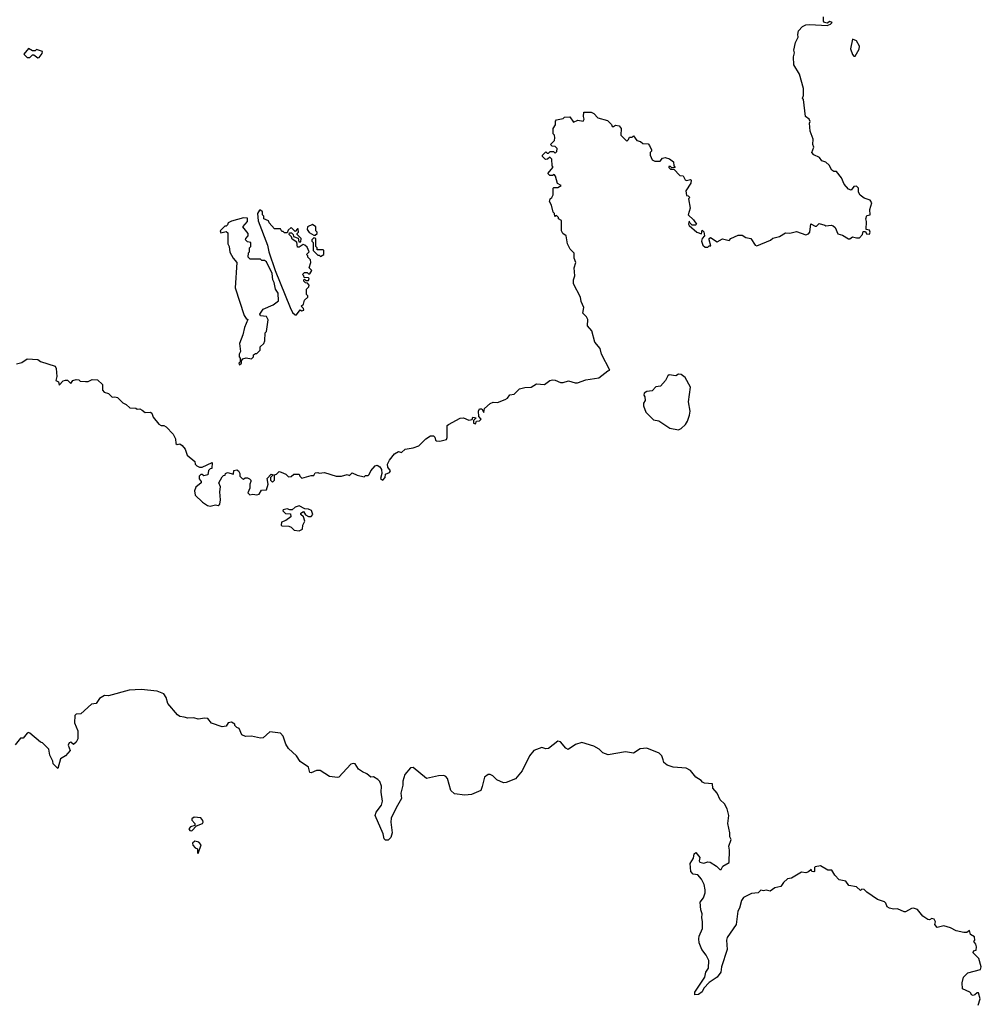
# Model space of a CAD drawing. Extents: x 2494118 to 2687960, y 757339 to 915227.
# Tile 268 of 364: x 2584179 to 2591427, y 894822 to 902246. Entities that reach past the tile are written whole.
import ezdxf

# ---------------------------------------------------------------- set-up
doc = ezdxf.new("R2010")
doc.units = 0

msp = doc.modelspace()

# ---------------------------------------------------------------- linework, layer by layer
at = {"layer": '0CON20XD'}
for points in [[(2587676.4, 899283.6), (2587682.5, 899315), (2587725, 899352.5), (2587747, 899363), (2587779.3, 899360.7), (2587837.7, 899382.3), (2587855, 899392.5), (2587873, 899417), (2587906.4, 899423.6), (2587945, 899463.3), (2587985, 899474), (2588035, 899476.2), (2588075, 899501.2), (2588135, 899496.2), (2588175, 899526.7), (2588195, 899530), (2588215, 899528.8), (2588255, 899511.2), (2588275, 899511.2), (2588315, 899523.8), (2588365, 899506.7), (2588383, 899507), (2588445, 899531.2), (2588543.9, 899546.1), (2588611.7, 899598.3), (2588627, 899603), (2588563.3, 899725), (2588555, 899767.5), (2588514.1, 899814.1), (2588490.7, 899900.7), (2588458.3, 899938.3), (2588460, 899985), (2588450, 900005), (2588423, 900033), (2588430, 900075), (2588410.7, 900120.7), (2588406.7, 900155), (2588353.3, 900255), (2588352.5, 900285), (2588363.3, 900315), (2588357.5, 900375), (2588370, 900415), (2588358.3, 900448.3), (2588357.5, 900485), (2588326.7, 900516.7), (2588307.5, 900555), (2588297, 900617), (2588272.5, 900635), (2588263.3, 900655), (2588261.7, 900731.7), (2588240, 900745), (2588240, 900755), (2588225, 900770), (2588211.7, 900761.7), (2588210, 900785), (2588200, 900795), (2588187.5, 900847.5), (2588172.5, 900875), (2588177.5, 900895), (2588190, 900905), (2588200, 900925), (2588200, 900975), (2588205, 900980), (2588235, 900980), (2588260, 900995), (2588231.7, 901011.7), (2588217, 901067), (2588208.3, 901078.3), (2588195, 901070), (2588175, 901070), (2588160, 901085), (2588200, 901135), (2588192.5, 901145), (2588190, 901195), (2588175, 901210), (2588157, 901193), (2588140.7, 901190.7), (2588120, 901215), (2588120, 901225), (2588145, 901250), (2588155, 901240), (2588165, 901240), (2588178.3, 901251.7), (2588201.7, 901251.7), (2588215, 901240), (2588227, 901253), (2588230, 901275), (2588215, 901290), (2588193, 901293), (2588180, 901305), (2588210, 901335), (2588212.5, 901355), (2588210, 901375), (2588200, 901385), (2588200, 901425), (2588217, 901453), (2588218.3, 901481.7), (2588225, 901490), (2588275, 901500), (2588285, 901510), (2588325, 901512.5), (2588353, 901473), (2588385, 901487.5), (2588425, 901480), (2588432.5, 901495), (2588427.5, 901515), (2588431.7, 901548.3), (2588485, 901547.5), (2588505, 901537.5), (2588536.4, 901506.4), (2588610, 901485), (2588640, 901455), (2588645, 901440), (2588655, 901440), (2588668.3, 901451.7), (2588696.4, 901446.4), (2588712.5, 901425), (2588710, 901375), (2588755, 901330), (2588768.3, 901341.7), (2588775, 901360), (2588795, 901360), (2588805, 901370), (2588830, 901335), (2588857, 901327), (2588875, 901312.5), (2588915, 901310), (2588927, 901297), (2588940, 901265), (2588940, 901255), (2588930, 901245), (2588930, 901225), (2588945, 901190), (2588965, 901180), (2589005, 901180), (2589025, 901202.5), (2589043, 901207), (2589077, 901197), (2589107.5, 901175), (2589110, 901145), (2589118.3, 901131.7), (2589095, 901130), (2589085, 901140), (2589071.7, 901138.3), (2589071.7, 901131.7), (2589085, 901120), (2589108.3, 901118.3), (2589155, 901070), (2589178.3, 901068.3), (2589195, 901037.5), (2589205, 901032.5), (2589235, 901040), (2589240, 901035), (2589236.7, 901013.3), (2589200, 900955), (2589205, 900920), (2589218.3, 900918.3), (2589230, 900905), (2589220, 900895), (2589232.5, 900825), (2589217.5, 900775), (2589257.7, 900737.7), (2589280, 900705), (2589273, 900697), (2589247.5, 900697.5), (2589231.7, 900711.7), (2589225, 900727.5), (2589220, 900705), (2589223.6, 900693.6), (2589283.3, 900643.3), (2589317.5, 900632.5), (2589321.7, 900658.3), (2589335, 900647.5), (2589340, 900615), (2589323, 900597), (2589317.5, 900575), (2589327.5, 900545), (2589345, 900530), (2589365, 900530), (2589375, 900540), (2589388.3, 900541.7), (2589376.7, 900585), (2589376.7, 900595), (2589385, 900603.3), (2589435, 900571.2), (2589475, 900592.5), (2589525, 900580), (2589540, 900595), (2589595, 900620), (2589625, 900620), (2589653, 900603), (2589690, 900595), (2589722.5, 900545), (2589735, 900540), (2589837, 900583), (2589855, 900597.5), (2589905, 900610), (2589950.7, 900639.3), (2589983, 900637), (2590035, 900650), (2590105, 900622.5), (2590125, 900632.5), (2590133.3, 900645), (2590142.5, 900707.5), (2590175, 900690), (2590185, 900690), (2590205, 900710), (2590246.7, 900696.7), (2590255, 900692.5), (2590295, 900696.7), (2590310.7, 900690.7), (2590325, 900680), (2590345, 900632.5), (2590381.7, 900621.7), (2590425, 900593.3), (2590435, 900592.5), (2590455, 900607.5), (2590485, 900600), (2590508.3, 900601.7), (2590530, 900625), (2590535, 900650), (2590555, 900650), (2590561.7, 900631.7), (2590585, 900630), (2590590, 900645), (2590585, 900660), (2590560, 900665), (2590562.5, 900725), (2590557.5, 900745), (2590565, 900770), (2590590, 900775), (2590587.5, 900815), (2590602.5, 900865), (2590590, 900885), (2590545, 900900), (2590513.6, 900923.6), (2590500, 900945), (2590500, 900975), (2590485, 900990), (2590465, 900987.5), (2590445, 900960), (2590425, 900967.5), (2590393.3, 901005), (2590373.6, 901053.6), (2590335, 901100), (2590315, 901100), (2590300.7, 901110.7), (2590278.8, 901148.8), (2590255, 901172.5), (2590225, 901182.5), (2590206.4, 901206.4), (2590165, 901226.7), (2590150, 901245), (2590163.3, 901285), (2590157.5, 901305), (2590160, 901345), (2590136.2, 901405), (2590132.5, 901465), (2590137, 901477), (2590130, 901495), (2590102.5, 901515), (2590087.5, 901645), (2590080, 901655), (2590087.5, 901675), (2590086.4, 901726.4), (2590057.5, 901835), (2590012.5, 901905), (2590010, 901965), (2590017.5, 901995), (2590012.5, 902015), (2590026.7, 902075), (2590046.7, 902115), (2590043.3, 902135), (2590048.3, 902161.7), (2590080, 902195), (2590105, 902206.2), (2590135, 902210), (2590265, 902201.2), (2590288.8, 902211.2), (2590302.5, 902225), (2590285, 902232.5), (2590265, 902220), (2590244, 902224), (2590236.7, 902235), (2590237, 902267)], [(2590475, 901970), (2590507, 902023), (2590507.5, 902045), (2590486.4, 902086.4), (2590455, 902100), (2590440, 902025), (2590455, 901982.5), (2590465, 901970), (2590475, 901970)], [(2584315, 901957.5), (2584325, 901960), (2584348.3, 901991.7), (2584350, 902005), (2584305, 902020), (2584295, 902010), (2584275, 902010), (2584245, 902027.5), (2584210, 901985), (2584235, 901960), (2584255, 901960), (2584275, 901980), (2584285, 901980), (2584315, 901957.5)], [(2586265, 900020), (2586291.7, 900058.3), (2586305, 900050), (2586320, 900055), (2586318.3, 900068.3), (2586300, 900085), (2586318.3, 900101.7), (2586325, 900130), (2586350, 900155), (2586350, 900165), (2586340, 900175), (2586340, 900215), (2586358.3, 900231.7), (2586360, 900245), (2586348.3, 900258.3), (2586331.7, 900261.7), (2586320, 900275), (2586320, 900285), (2586325, 900290), (2586335, 900280), (2586355, 900280), (2586360, 900295), (2586355, 900300), (2586321.7, 900301.7), (2586320, 900315), (2586310, 900325), (2586325, 900340), (2586345, 900340), (2586355, 900330), (2586365, 900330), (2586380, 900355), (2586360, 900375), (2586372.5, 900415), (2586370, 900435), (2586350, 900455), (2586350, 900465), (2586340, 900475), (2586360, 900495), (2586345, 900530), (2586327, 900547), (2586315, 900550), (2586285, 900530), (2586271.7, 900531.7), (2586268.3, 900568.3), (2586231.7, 900591.7), (2586228.3, 900608.3), (2586210, 900625), (2586211.7, 900638.3), (2586228.3, 900638.3), (2586240, 900625), (2586241.7, 900611.7), (2586278.3, 900598.3), (2586281.7, 900571.7), (2586298.3, 900571.7), (2586300, 900595), (2586270, 900625), (2586270, 900635), (2586280, 900645), (2586278.3, 900668.3), (2586271.7, 900668.3), (2586255, 900650), (2586225, 900680), (2586201.7, 900658.3), (2586195, 900640), (2586175, 900640), (2586165, 900650), (2586155, 900650), (2586145, 900670), (2586098.3, 900668.3), (2586060, 900715), (2586055, 900730), (2586020, 900745), (2586020, 900765), (2586010, 900775), (2586008.3, 900798.3), (2585995, 900810), (2585985, 900810), (2585970, 900785), (2585975, 900730), (2586047.5, 900545), (2586056.7, 900495), (2586103.6, 900353.6), (2586217.5, 900075), (2586235, 900037.5), (2586255, 900020), (2586265, 900020)], [(2585835, 899642.5), (2585850, 899655), (2585850, 899675), (2585861.7, 899688.3), (2585885, 899697.5), (2585925, 899690), (2585940, 899705), (2585941.7, 899718.3), (2585955, 899730), (2585965, 899730), (2585990, 899755), (2585991.7, 899778.3), (2586020, 899805), (2586027.5, 899825), (2586030, 899885), (2586040, 899895), (2586051.7, 899981.7), (2586038.3, 900008.3), (2585995, 900012.5), (2585987.5, 900025), (2586015, 900062.5), (2586090, 900095), (2586130, 900125), (2586127.5, 900185), (2586107.5, 900215), (2586097.5, 900265), (2586087.5, 900285), (2586081.7, 900331.7), (2586039.3, 900419.3), (2586025, 900430), (2586005, 900430), (2585995, 900440), (2585915, 900440), (2585900, 900455), (2585903, 900487), (2585910, 900495), (2585910, 900525), (2585920, 900535), (2585920, 900565), (2585895, 900570), (2585880, 900585), (2585883, 900597), (2585900, 900615), (2585900, 900635), (2585860, 900685), (2585897, 900723), (2585895, 900750), (2585865, 900752.5), (2585775, 900727.5), (2585750, 900715), (2585745, 900700), (2585735, 900690), (2585725, 900690), (2585690, 900655), (2585695, 900640), (2585735, 900650), (2585748.3, 900638.3), (2585747.5, 900555), (2585757, 900537), (2585763, 900493), (2585787, 900447), (2585816.4, 900416.4), (2585803.6, 900223.6), (2585870, 900015), (2585885, 899992.5), (2585897.5, 899985), (2585873.8, 899925), (2585860.7, 899869.3), (2585836.7, 899805), (2585842.5, 899745), (2585832.5, 899725), (2585833, 899703), (2585840, 899695), (2585840, 899665), (2585830, 899655), (2585835, 899642.5)], [(2586405, 900620), (2586420, 900635), (2586420, 900645), (2586410, 900655), (2586410, 900685), (2586385, 900702.5), (2586347.5, 900685), (2586346.7, 900665), (2586360.5, 900640.5), (2586395, 900620), (2586405, 900620)], [(2586445, 900460), (2586470, 900475), (2586470, 900505), (2586465, 900510), (2586421.7, 900511.7), (2586420, 900525), (2586410, 900535), (2586410, 900595), (2586395, 900600), (2586380, 900585), (2586380, 900575), (2586390, 900565), (2586390, 900505), (2586425, 900470), (2586435, 900470), (2586445, 900460)], [(2584155, 899650), (2584195, 899660), (2584235, 899690), (2584315, 899683.3), (2584335, 899670), (2584445, 899632.5), (2584453.3, 899615), (2584457.5, 899555), (2584450, 899525), (2584470, 899515), (2584475, 899490), (2584506.2, 899523.8), (2584525, 899528.8), (2584538.3, 899528.3), (2584565, 899502.5), (2584580, 899525), (2584605, 899532.5), (2584625, 899530), (2584635, 899520), (2584675, 899517.5), (2584695, 899517.5), (2584725, 899532.5), (2584765, 899530), (2584803.3, 899495), (2584803.6, 899453.6), (2584815, 899437.5), (2584847, 899427), (2584875, 899400), (2584895, 899402.5), (2584915, 899396.7), (2584955, 899357.5), (2584980, 899345), (2585008.3, 899318.3), (2585055, 899317.5), (2585065, 899310), (2585085, 899312.5), (2585100.8, 899300.8), (2585125, 899283.3), (2585165, 899286.7), (2585175, 899280), (2585185, 899250), (2585227, 899197), (2585245, 899187.5), (2585265, 899187.5), (2585282.5, 899175), (2585335, 899120), (2585352.5, 899085), (2585355, 899050), (2585365, 899042.5), (2585387, 899047), (2585402.5, 899035), (2585427, 899007), (2585441.7, 898961.7), (2585500, 898915), (2585502.5, 898895), (2585515, 898882.5), (2585533, 898873), (2585555, 898872.5), (2585628.3, 898908.3), (2585627, 898863), (2585615, 898860), (2585603, 898847), (2585596.4, 898813.6), (2585567, 898807), (2585555, 898817.5), (2585545, 898817.5), (2585532.5, 898805), (2585532.5, 898785), (2585547.5, 898765), (2585547, 898753), (2585507.5, 898722.5), (2585497, 898693), (2585500.7, 898660.7), (2585557, 898607), (2585595, 898582.5), (2585615, 898577.5), (2585655, 898587.5), (2585675, 898582.5), (2585687, 898593), (2585693.3, 898625), (2585687.5, 898685), (2585692.5, 898725), (2585680, 898755), (2585705, 898800), (2585715, 898810), (2585728.3, 898811.7), (2585730, 898825), (2585745, 898832.5), (2585790, 898820), (2585793.6, 898846.4), (2585815, 898852.5), (2585827.5, 898845), (2585837.5, 898825), (2585837.5, 898805), (2585855, 898787.5), (2585865, 898782.5), (2585878.3, 898791.7), (2585895, 898792.5), (2585910, 898785), (2585920, 898775), (2585920, 898765), (2585912.5, 898745), (2585912.5, 898715), (2585898.3, 898678.3), (2585913.6, 898663.6), (2585935, 898667.5), (2585965, 898662.5), (2585982.5, 898667.5), (2586001.7, 898698.3), (2586038.3, 898701.7), (2586052.5, 898745), (2586043, 898787), (2586075, 898820), (2586090, 898815), (2586070, 898795), (2586070, 898775), (2586085, 898760), (2586100, 898775), (2586100, 898815), (2586115, 898820), (2586135, 898840), (2586150, 898835), (2586185, 898820), (2586205, 898800), (2586225, 898802.5), (2586245, 898820), (2586285, 898820), (2586290, 898805), (2586305, 898790), (2586375, 898810), (2586395, 898810), (2586405, 898830), (2586425, 898832.5), (2586435, 898827.5), (2586475, 898832.5), (2586565, 898803.8), (2586605, 898803.3), (2586647, 898817), (2586665, 898810), (2586685, 898830), (2586723, 898813), (2586775, 898800), (2586785, 898810), (2586805, 898810), (2586813, 898817), (2586825, 898843.3), (2586858.6, 898881.4), (2586873.6, 898886.4), (2586894, 898875), (2586906.2, 898855), (2586907.5, 898825), (2586897, 898787), (2586916.4, 898773.6), (2586932.5, 898795), (2586935, 898820), (2586965, 898832.5), (2586972.5, 898845), (2586952.3, 898872.3), (2586952, 898895), (2586966.2, 898925), (2587005, 898973.3), (2587035, 898990), (2587057, 898983), (2587085, 899007.5), (2587145, 899016.7), (2587187, 899033), (2587240, 899085), (2587275, 899107.5), (2587298.3, 899108.3), (2587307.5, 899097.5), (2587312.5, 899075), (2587320.7, 899070.7), (2587345, 899067.5), (2587395, 899080), (2587400, 899095), (2587400, 899185), (2587410, 899195), (2587498.3, 899241.7), (2587525, 899243.3), (2587565, 899227.5), (2587588.3, 899231.7), (2587595, 899250), (2587620, 899245), (2587600, 899225), (2587600, 899205), (2587615, 899200), (2587621.7, 899218.3), (2587645, 899222.5), (2587657.5, 899235), (2587640, 899255), (2587636.7, 899295), (2587645, 899312.5), (2587663, 899313), (2587676.4, 899283.6)], [(2589145, 899153.3), (2589165, 899163.3), (2589196.7, 899195), (2589211.7, 899218.3), (2589226.2, 899265), (2589233.3, 899295), (2589220, 899365), (2589235.8, 899475), (2589195, 899547.5), (2589165, 899570), (2589145, 899572.5), (2589125, 899561.2), (2589075, 899567.5), (2589065, 899560), (2589047.5, 899525), (2589008.3, 899481.7), (2588973, 899477), (2588945, 899447.5), (2588905, 899442.5), (2588885, 899430), (2588882.5, 899415), (2588891.7, 899401.7), (2588892.5, 899375), (2588880, 899355), (2588880, 899335), (2588897, 899287), (2588955, 899230), (2588995, 899222.5), (2589080, 899165), (2589145, 899153.3)], [(2586285, 898392.5), (2586310, 898405), (2586312.5, 898435), (2586327.5, 898465), (2586317, 898497), (2586297.5, 898515), (2586297.5, 898525), (2586317, 898537), (2586333, 898513), (2586355, 898500), (2586375, 898500), (2586387.5, 898515), (2586377.5, 898545), (2586355, 898556.7), (2586328.3, 898558.3), (2586285, 898580), (2586255, 898570), (2586231.7, 898551.7), (2586215, 898550), (2586195, 898557.5), (2586165, 898550), (2586161.7, 898541.7), (2586183, 898523), (2586220, 898520), (2586221.7, 898498.3), (2586185, 898470), (2586151.7, 898458.3), (2586150, 898435), (2586155, 898430), (2586207, 898427), (2586225, 898420), (2586248.3, 898398.3), (2586285, 898392.5)], [(2590071.7, 895818.3), (2589995, 895772.5), (2589965, 895767.5), (2589935, 895740), (2589915, 895710), (2589870.5, 895699.5), (2589835, 895675.8), (2589805, 895683.8), (2589785, 895678.8), (2589765, 895682.5), (2589746, 895664), (2589695, 895658.8), (2589635, 895626.7), (2589620, 895605), (2589603.9, 895546.1), (2589591.2, 895525), (2589580, 895425), (2589511.2, 895325), (2589506.2, 895305), (2589510, 895235), (2589467.5, 895105), (2589463.3, 895065), (2589435, 895027.5), (2589375, 894985.8), (2589335.7, 894945), (2589322.2, 894917.8), (2589295, 894896.1), (2589266.7, 894895), (2589266.7, 894915), (2589341.7, 895028.3), (2589350.4, 895065), (2589370, 895095), (2589373.8, 895153.8), (2589354.1, 895194.1), (2589320, 895235), (2589300, 895285), (2589296.7, 895315), (2589301.2, 895335), (2589325.8, 895394.2), (2589324.2, 895445.8), (2589319.2, 895475), (2589323.8, 895505), (2589313.3, 895535), (2589307, 895593), (2589332.5, 895625), (2589346.4, 895663.6), (2589346.2, 895685), (2589336.7, 895725), (2589316.7, 895765), (2589289.3, 895799.3), (2589255, 895803.8), (2589236.7, 895825), (2589233.3, 895885), (2589257.5, 895925), (2589263, 895957), (2589275, 895967.5), (2589305, 895930), (2589300, 895905), (2589304.2, 895894.2), (2589335, 895887.5), (2589365, 895896), (2589384.1, 895894.1), (2589430, 895865), (2589455, 895840), (2589465, 895840), (2589477.5, 895865), (2589525, 895892.5), (2589528.8, 895985), (2589523.3, 896015), (2589542.5, 896065), (2589532.5, 896085), (2589532.5, 896115), (2589516.2, 896185), (2589523.8, 896245), (2589510, 896295), (2589490, 896335), (2589457.5, 896365), (2589436.7, 896415), (2589403, 896453), (2589400, 896485), (2589340.7, 896490.7), (2589325, 896497.5), (2589315, 896510), (2589273.8, 896535), (2589235.7, 896585.7), (2589201.7, 896601.7), (2589105, 896611.5), (2589060, 896625), (2589034.6, 896644.6), (2589029.1, 896665), (2589017.9, 896695), (2588998.1, 896715), (2588905, 896753.8), (2588855, 896748.2), (2588805, 896715.6), (2588745, 896727.1), (2588615, 896704.2), (2588575, 896718), (2588547.5, 896745), (2588505, 896769.2), (2588415, 896797.1), (2588368.5, 896781.5), (2588313.9, 896743.9), (2588295, 896753.3), (2588255, 896802.5), (2588235, 896806), (2588165, 896751.2), (2588145, 896747.5), (2588115, 896758.8), (2588054.3, 896735), (2588022.2, 896695), (2587966.9, 896583.1), (2587916.4, 896523.6), (2587845, 896494.5), (2587825, 896493.1), (2587774.4, 896514.4), (2587745, 896546), (2587725, 896556), (2587710, 896555), (2587681.2, 896535), (2587665.6, 896464.4), (2587655, 896434), (2587585, 896404.3), (2587535, 896398.6), (2587455, 896408.8), (2587428.8, 896435), (2587402.9, 896525), (2587390.2, 896540.2), (2587375, 896546.5), (2587335, 896546.2), (2587245, 896526), (2587145, 896606.7), (2587123.9, 896606.1), (2587081.2, 896555), (2587066, 896505), (2587066, 896475), (2587051.2, 896415), (2587057.5, 896375), (2587016, 896305), (2586979.2, 896225), (2586975.7, 896195), (2586985.8, 896115), (2586975, 896080), (2586955, 896060), (2586935, 896060), (2586925, 896070), (2586917.3, 896107.3), (2586858.1, 896245), (2586865, 896270), (2586906.7, 896323.3), (2586914.3, 896355), (2586902.4, 896422.4), (2586906.4, 896466.4), (2586892.7, 896502.7), (2586878.3, 896518.3), (2586846.4, 896536.4), (2586825, 896536.2), (2586795, 896561.2), (2586762.5, 896575), (2586733.3, 896595), (2586706.2, 896636.2), (2586695, 896638.8), (2586675, 896633.8), (2586585, 896536.2), (2586575, 896532), (2586515, 896540.8), (2586444.1, 896585.9), (2586415.9, 896585.9), (2586375, 896568.8), (2586365, 896570), (2586355, 896610), (2586293.4, 896653.4), (2586265, 896695.8), (2586205, 896750.8), (2586185.5, 896785), (2586165.5, 896845), (2586145, 896865.6), (2586065, 896876.7), (2586015, 896832.5), (2585995, 896830), (2585925, 896843.8), (2585881.7, 896841.7), (2585852.5, 896855), (2585833, 896903), (2585815, 896910), (2585800, 896925), (2585800, 896935), (2585775, 896950), (2585750, 896945), (2585735, 896920), (2585705, 896913.3), (2585625, 896942.5), (2585597, 896977), (2585575, 896980), (2585525, 896972.5), (2585492, 896982), (2585445, 896980.6), (2585417.2, 896987.2), (2585385, 896993.1), (2585367.1, 897005), (2585295, 897090), (2585281.9, 897135), (2585265, 897164), (2585215, 897184.5), (2585095.3, 897195.3), (2585005, 897191.6), (2584847, 897147), (2584818.3, 897151.7), (2584780.7, 897129.3), (2584755, 897090), (2584720, 897085), (2584638.3, 897011.7), (2584605, 897010), (2584595, 897000), (2584592, 896945), (2584617.5, 896885), (2584616.7, 896825), (2584605, 896800), (2584585, 896780), (2584565, 896800), (2584552.5, 896795), (2584543.3, 896775), (2584560, 896735), (2584524.2, 896695.8), (2584487.5, 896672.5), (2584465, 896600), (2584430, 896635), (2584427.5, 896655), (2584405, 896700), (2584397.5, 896745), (2584350, 896795), (2584335, 896800), (2584255, 896867.5), (2584245, 896872.5), (2584235, 896867.5), (2584205, 896830), (2584185, 896830), (2584145, 896777.5)], [(2585475, 896130), (2585511.7, 896168.3), (2585557.5, 896185), (2585562.5, 896195), (2585559.3, 896209.3), (2585545, 896227.5), (2585495, 896232.5), (2585475, 896220), (2585475, 896210), (2585500, 896185), (2585498.3, 896171.7), (2585465, 896160), (2585452.5, 896145), (2585461.7, 896131.7), (2585475, 896130)], [(2585525, 895960), (2585547.5, 896025), (2585530, 896045), (2585498.3, 896051.7), (2585481.7, 896038.3), (2585483, 896023), (2585501.7, 896001.7), (2585520, 895995), (2585520, 895965), (2585525, 895960)], [(2591403.3, 894815), (2591417.5, 894865), (2591405, 894910), (2591395, 894910), (2591377, 894893), (2591365, 894890), (2591353.6, 894893.6), (2591346.7, 894906.7), (2591340, 894915), (2591285, 894940), (2591282.5, 894985), (2591293, 895027), (2591325, 895060), (2591420, 895085), (2591426.7, 895105), (2591407, 895167), (2591363, 895213), (2591375, 895227.5), (2591388.3, 895231.7), (2591390, 895255), (2591386.7, 895275), (2591370, 895295), (2591377.5, 895305), (2591375, 895330), (2591345, 895350), (2591338.3, 895378.3), (2591316.4, 895363.6), (2591295, 895363.3), (2591236.1, 895376.1), (2591195, 895400), (2591145, 895413.8), (2591095, 895402.5), (2591077.5, 895425), (2591082.5, 895445), (2591072.5, 895465), (2591055, 895470), (2591035, 895460), (2591023, 895463), (2590987, 895487), (2590946.4, 895536.4), (2590916.4, 895546.4), (2590900, 895545), (2590855, 895520), (2590845, 895520), (2590795, 895543.3), (2590765, 895540), (2590735, 895547.5), (2590717, 895557), (2590707.5, 895585), (2590696.1, 895596.1), (2590645, 895613.3), (2590565, 895667.5), (2590545, 895687.5), (2590525, 895690), (2590515, 895680), (2590487, 895707), (2590429.3, 895719.3), (2590405, 895750), (2590355, 895760), (2590322.5, 895795), (2590300, 895835), (2590270, 895835), (2590215, 895867.5), (2590175, 895860), (2590170, 895855), (2590170, 895825), (2590165, 895822.5), (2590150, 895825), (2590145, 895840), (2590125, 895820), (2590105, 895812.5), (2590071.7, 895818.3)]]:
    msp.add_lwpolyline(points, dxfattribs=at)

doc.saveas('drawing.dxf')
